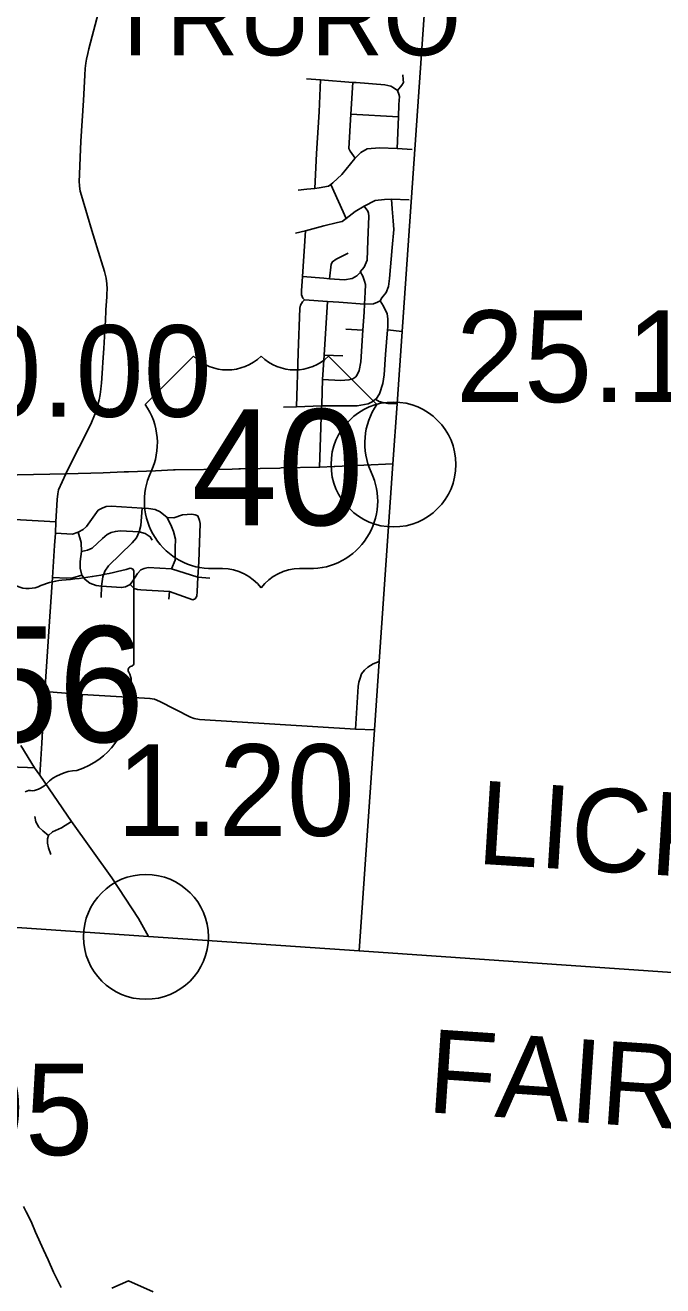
# Model space of a CAD drawing. Extents: x 1659811 to 1934326, y 644115 to 934867.
# Drawn here: x 1885262 to 1892921, y 702594 to 717733 of the extents above; entities that cross this region are included whole.
import ezdxf

# ---------------------------------------------------------------- set-up
doc = ezdxf.new("R2010")
doc.units = 0
for name, color, linetype in [('Default', 7, 'Continuous'), ('GM_X_Adjacent_County', 7, 'Continuous'), ('GM_X_Adjacent_County_Text', 7, 'Continuous'), ('GM_X_City_Street', 7, 'Continuous'), ('GM_X_Corporation', 7, 'Continuous'), ('GM_X_County', 7, 'Continuous'), ('GM_X_County_Road', 7, 'Continuous'), ('GM_X_State_Route', 7, 'Continuous'), ('GM_X_State_Shield', 7, 'Continuous'), ('GM_X_Township_Text', 7, 'Continuous'), ('GM_X_US_Route', 7, 'Continuous'), ('GM_X_US_Shield', 7, 'Continuous')]:
    doc.layers.add(name, color=color, linetype=linetype)

msp = doc.modelspace()

# ---------------------------------------------------------------- linework, layer by layer
at = {"layer": 'Default'}
for centre in [(1889686, 712457), (1886712, 706784)]:
    msp.add_circle(centre, 750, dxfattribs=at)
at = {"layer": 'GM_X_Adjacent_County'}
msp.add_line((1889273, 706617), (1896517, 706114), dxfattribs=at)
at = {"layer": 'GM_X_City_Street'}
for points in [[(1888641, 717088), (1888810, 717075), (1889198, 717046), (1889238, 717043), (1889581, 717018), (1889653, 717002), (1889684, 716986), (1889733, 716948)], [(1888742, 715773), (1888763, 716191), (1888793, 716691), (1888810, 717075)], [(1889225, 716137), (1889165, 716221), (1889149, 716253), (1889175, 716665), (1889198, 717046)], [(1889732, 716251), (1889746, 716633), (1889751, 716780), (1889757, 716876), (1889750, 716906), (1889733, 716948), (1889786, 717011), (1889805, 717045), (1889804, 717079), (1889799, 717137)], [(1889175, 716665), (1889746, 716633)], [(1888543, 715751), (1888645, 715762), (1888742, 715773), (1888793, 715779), (1888905, 715800), (1888934, 715821), (1888958, 715839), (1889064, 715940), (1889220, 716133), (1889225, 716137), (1889294, 716205), (1889371, 716248), (1889517, 716262), (1889732, 716251), (1889912, 716242)], [(1886111, 715112), (1886064, 715266), (1886009, 715444), (1885939, 715686), (1885923, 715741), (1885916, 715798), (1885914, 715816)], [(1889116, 715413), (1888934, 715821)], [(1888510, 715236), (1888630, 715262), (1888848, 715322), (1889014, 715364), (1889069, 715377), (1889116, 715413), (1889227, 715495), (1889332, 715561), (1889466, 715628), (1889578, 715641), (1889663, 715645), (1889875, 715634)], [(1889474, 713238), (1889516, 713307), (1889557, 713428), (1889573, 713534), (1889589, 713778), (1889614, 714074), (1889617, 714108), (1889619, 714204), (1889609, 714271), (1889582, 714322), (1889567, 714360), (1889525, 714423), (1889547, 714457), (1889599, 714524), (1889625, 714593), (1889639, 714689), (1889672, 715065), (1889689, 715279), (1889682, 715384), (1889671, 715526), (1889663, 715645)], [(1889233, 713508), (1889248, 713532), (1889273, 713587), (1889292, 713691), (1889317, 714070), (1889332, 714288), (1889337, 714382), (1889346, 714526), (1889350, 714620), (1889337, 714659), (1889316, 714717), (1889289, 714766), (1889286, 714772), (1889335, 714825), (1889371, 714910), (1889376, 715149), (1889389, 715441), (1889386, 715475), (1889379, 715498), (1889332, 715561)], [(1888522, 713149), (1888540, 713798), (1888560, 714333), (1888571, 714371), (1888592, 714412), (1888619, 714436), (1888597, 714456), (1888582, 714493), (1888581, 714543), (1888593, 714715), (1888630, 715262)], [(1888916, 714688), (1888938, 714861), (1888953, 714891), (1888996, 714922), (1889143, 714996)], [(1888593, 714715), (1888849, 714693), (1888916, 714688), (1889098, 714675), (1889188, 714690), (1889246, 714723), (1889289, 714766)], [(1886222, 714137), (1886222, 714138), (1886225, 714178), (1886232, 714316), (1886243, 714469), (1886244, 714503)], [(1888619, 714436), (1888894, 714416), (1889031, 714405), (1889337, 714382), (1889446, 714387), (1889492, 714408), (1889525, 714423)], [(1888824, 713179), (1888824, 713179), (1888835, 713476), (1888852, 713770), (1888894, 714416)], [(1886189, 713615), (1886193, 713684), (1886206, 713850), (1886222, 714137)], [(1889115, 714083), (1889317, 714070)], [(1889614, 714074), (1889790, 714054)], [(1888852, 713770), (1889076, 713763)], [(1888835, 713476), (1889053, 713465), (1889151, 713472), (1889197, 713487), (1889233, 713508)], [(1888364, 713145), (1888522, 713149), (1888820, 713160), (1888823, 713160), (1889249, 713163), (1889383, 713184), (1889428, 713211), (1889470, 713240), (1889474, 713238), (1889514, 713215), (1889559, 713203), (1889617, 713190), (1889730, 713187)], [(1885752, 712346), (1885826, 712499), (1885996, 712828), (1886059, 712960), (1886096, 713049), (1886117, 713107), (1886128, 713150)], [(1888796, 712425), (1888814, 712903), (1888823, 713160), (1888824, 713179)], [(1885497, 709689), (1885500, 709732), (1885560, 710632), (1885590, 711101), (1885614, 711485), (1885625, 711631), (1885630, 711768), (1885647, 712035), (1885654, 712104), (1885664, 712154), (1885752, 712346)], [(1885625, 711631), (1885829, 711622), (1885899, 711645), (1885960, 711676), (1885997, 711711), (1886137, 711908), (1886186, 711934), (1886236, 711951), (1886293, 711956), (1886668, 711932), (1886742, 711929), (1886823, 711917), (1886885, 711887), (1886967, 711822)], [(1886173, 710859), (1886179, 710996), (1886193, 711108), (1886217, 711174), (1886264, 711238), (1886549, 711517), (1886601, 711576), (1886632, 711648), (1886653, 711725), (1886668, 711932)], [(1886967, 711822), (1887049, 711816), (1887150, 711854), (1887263, 711861), (1887303, 711854), (1887337, 711841)], [(1884354, 711841), (1885630, 711768)], [(1887019, 711205), (1887063, 711308), (1887064, 711457), (1887069, 711559), (1887043, 711652), (1887020, 711713), (1886967, 711822)], [(1887305, 710845), (1887324, 710877), (1887329, 710933), (1887337, 711103), (1887346, 711289), (1887365, 711748), (1887357, 711784), (1887337, 711841)], [(1885943, 711129), (1885921, 711212), (1885922, 711292), (1885938, 711413), (1885933, 711519), (1885899, 711645)], [(1885938, 711413), (1886012, 711430), (1886068, 711454), (1886191, 711567), (1886246, 711616), (1886296, 711641), (1886345, 711654), (1886402, 711661), (1886632, 711648)], [(1886632, 711648), (1886702, 711628), (1886764, 711590), (1886786, 711550)], [(1885590, 711101), (1885761, 711091), (1885836, 711096), (1885943, 711129), (1885981, 711074), (1886037, 711030), (1886115, 711003), (1886179, 710996), (1886419, 710978), (1886468, 710987), (1886525, 711016), (1886554, 711060), (1886610, 711146), (1886653, 711191), (1886690, 711207), (1886738, 711219), (1887019, 711205), (1887337, 711103), (1887479, 711092)], [(1886525, 711016), (1886573, 710968), (1886610, 710956), (1886650, 710951), (1886996, 710932), (1887277, 710832), (1887305, 710845)], [(1886989, 710839), (1886996, 710932)], [(1889231, 709277), (1889263, 709790), (1889271, 709842), (1889285, 709889), (1889300, 709943), (1889336, 709985), (1889378, 710024), (1889442, 710063), (1889514, 710092)], [(1885500, 709732), (1885945, 709696), (1886695, 709651), (1886760, 709648), (1886816, 709638), (1886880, 709611), (1887247, 709423), (1887290, 709406), (1887357, 709395), (1889231, 709277), (1889457, 709269)], [(1885487, 709528), (1885489, 709558), (1885497, 709689)], [(1885914, 709306), (1885945, 709696)], [(1885438, 708725), (1885458, 709046)], [(1884481, 708847), (1884944, 708830), (1885288, 708817), (1885372, 708813)], [(1885544, 708003), (1885473, 708056), (1885426, 708101), (1885391, 708166), (1885377, 708230)], [(1885569, 707772), (1885543, 707853), (1885529, 707911), (1885529, 707962), (1885544, 708003), (1885591, 708044), (1885698, 708093), (1885820, 708168)]]:
    msp.add_lwpolyline(points, dxfattribs=at)
at = {"layer": 'GM_X_Corporation'}
for points in [[(1885243, 703546), (1885273, 703482), (1885332, 703365), (1885386, 703236), (1885482, 703024), (1885538, 702906), (1885604, 702757), (1885657, 702646), (1885696, 702574)], [(1886301, 702566), (1886505, 702653), (1886798, 702522)]]:
    msp.add_lwpolyline(points, dxfattribs=at)
at = {"layer": 'GM_X_County'}
msp.add_lwpolyline([(1892450, 730067), (1892092, 723948), (1892003, 722602), (1891818, 719820), (1890201, 719965), (1890151, 719240), (1889790, 714054), (1889730, 713187), (1889680, 712466), (1889514, 710092), (1889457, 709269), (1889273, 706617), (1886742, 706790), (1881354, 707158), (1881125, 703749), (1880996, 701827)], dxfattribs=at)
at = {"layer": 'GM_X_County_Road'}
for points in [[(1885914, 715816), (1885910, 715848), (1885931, 716341), (1885961, 716830), (1885977, 717132), (1885983, 717214), (1885990, 717276), (1885998, 717324), (1886014, 717394), (1886028, 717448), (1886144, 717890), (1886191, 718072), (1886206, 718189), (1886290, 718819), (1886327, 719099), (1886339, 719231)], [(1886244, 714503), (1886246, 714565), (1886243, 714628), (1886233, 714695), (1886215, 714773), (1886124, 715072), (1886111, 715112)], [(1886128, 713150), (1886135, 713174), (1886151, 713232), (1886161, 713297), (1886171, 713362), (1886176, 713400), (1886178, 713432), (1886189, 713615)], [(1885458, 709046), (1885462, 709109), (1885477, 709401), (1885487, 709528)]]:
    msp.add_lwpolyline(points, dxfattribs=at)
at = {"layer": 'GM_X_State_Route'}
for points in [[(1885209, 709082), (1885372, 708813)], [(1885372, 708813), (1885438, 708725), (1885820, 708168), (1886304, 707491), (1886624, 707003), (1886742, 706790)]]:
    msp.add_lwpolyline(points, dxfattribs=at)
at = {"layer": 'GM_X_State_Shield'}
for p, q in [((1886567, 710070), (1886567, 711176)), ((1886566, 710071), (1886567, 710070))]:
    msp.add_line(p, q, dxfattribs=at)
for centre, major_axis, start_param, end_param in [((1885327, 714004), (3691, 0), 4.814394, 5.042369), ((1886528, 711180), (38.7, 0), 6.141152, 7.989035), ((1885299, 711193), (282, 0), 4.081561, 5.145723), ((1885798, 710478), (743, 0), 1.699011, 2.107814), ((1886558, 709989), (60, 0), 1.883978, 3.671073), ((1886525, 710066), (41.5, 0), 5.05454, 6.418171), ((1886176, 709849), (360, 0), 5.934695, 6.695948), ((1886705, 709608), (262, 0), 2.387724, 3.262537), ((1885534, 709467), (923, 0), 5.101752, 6.440018), ((1885923, 708380), (506, 0), 1.647645, 2.488434), ((1885316, 708478), (79.4, 0), 1.147584, 2.315152), ((1885282, 708769), (298, 0), 4.937069, 5.64225)]:
    msp.add_ellipse(centre, major_axis=major_axis, ratio=0.8, start_param=start_param, end_param=end_param, dxfattribs=at)
at = {"layer": 'GM_X_US_Route'}
for points in [[(1888980, 712434), (1889680, 712466)], [(1883373, 712286), (1883493, 712291), (1883635, 712297), (1883910, 712301), (1884351, 712315), (1884778, 712324), (1885752, 712346), (1886197, 712357), (1886451, 712367)], [(1886451, 712367), (1886475, 712368), (1886505, 712369)], [(1886505, 712369), (1886828, 712382)], [(1886828, 712382), (1887043, 712391)], [(1887043, 712391), (1887063, 712392), (1887748, 712401), (1887830, 712403), (1887850, 712404)], [(1887850, 712404), (1888320, 712414), (1888335, 712415)], [(1888335, 712415), (1888796, 712425), (1888800, 712425), (1888974, 712433), (1888980, 712434)]]:
    msp.add_lwpolyline(points, dxfattribs=at)
at = {"layer": 'GM_X_US_Shield'}
for p, q in [((1887283, 713758), (1886703, 713178)), ((1889487, 713178), (1888907, 713758)), ((1887515, 711206), (1887631, 711206)), ((1888559, 711206), (1888675, 711206))]:
    msp.add_line(p, q, dxfattribs=at)
for centre, radius, start, end in [((1887689, 714173), 580, 225.573, 314.427), ((1888501, 714173), 580, 225.573, 314.427), ((1886038, 712713), 812, 334.5471, 35.0009), ((1890153, 712713), 812, 144.9991, 205.4529), ((1887506, 712018), 812, 154.8319, 270.6383), ((1888684, 712018), 812, 269.3617, 25.1681), ((1887631, 710626), 580, 36.8699, 90), ((1888559, 710626), 580, 90, 143.1301)]:
    msp.add_arc(centre, radius, start, end, dxfattribs=at)

# ---------------------------------------------------------------- texts
at = {"layer": 'Default'}
for s, p in [('25.19', (1890436, 713207)), ('0.00', (1884640, 713030)), ('1.20', (1886359, 707997)), ('24.95', (1882397, 704163))]:
    msp.add_text(s, height=1100, dxfattribs=at).set_placement(p)
at = {"layer": 'GM_X_Adjacent_County_Text'}
for s, rotation, p in [('LICKING COUNTY', 356.4293, (1890675, 707664)), ('FAIRFIELD COUNTY', 356.1646, (1890077, 704679))]:
    msp.add_text(s, height=1000, rotation=rotation, dxfattribs=at).set_placement(p)
at = {"layer": 'GM_X_State_Shield'}
msp.add_text('256', height=1392.2, dxfattribs=at).set_placement((1883588, 709123))
at = {"layer": 'GM_X_Township_Text'}
msp.add_text('TRURO', height=900, rotation=0, dxfattribs=at).set_placement((1886220, 717371))
at = {"layer": 'GM_X_US_Shield'}
msp.add_text('40', height=1392.2, dxfattribs=at).set_placement((1887259, 711728))

doc.saveas('drawing.dxf')
